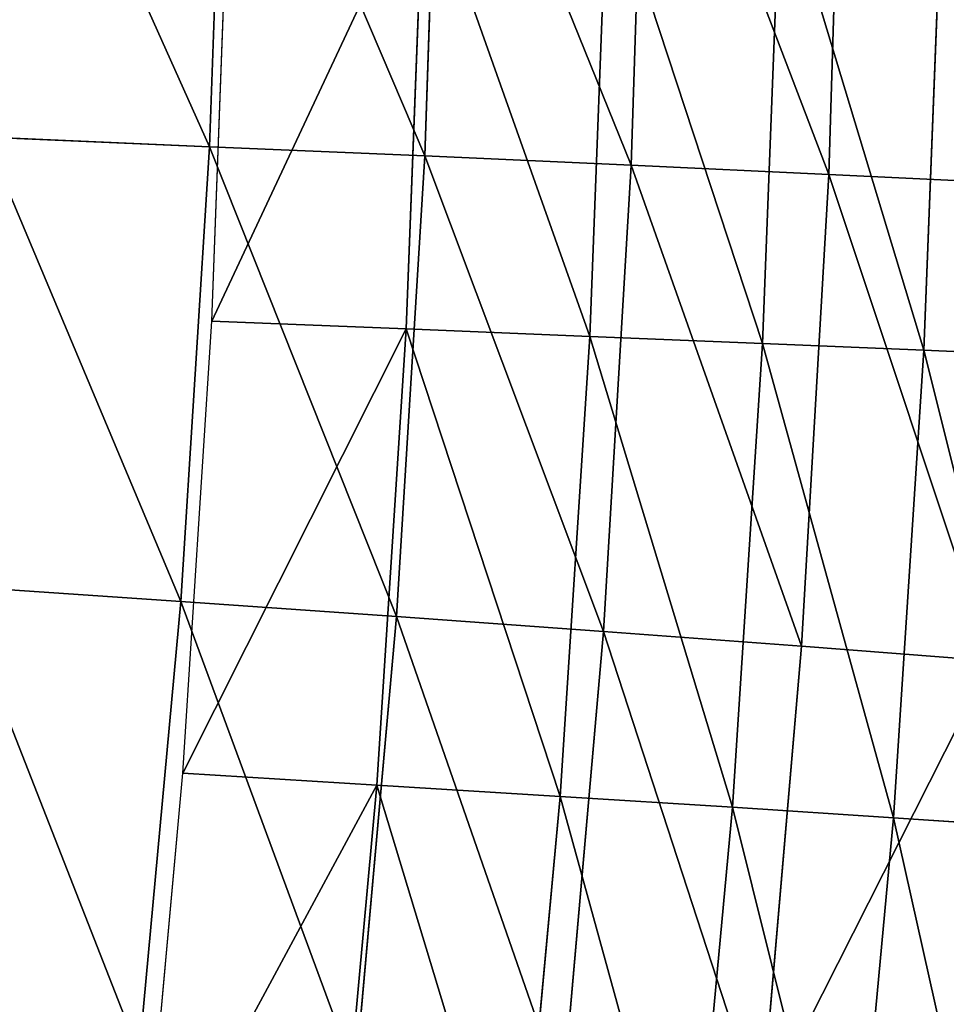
# Model space of a CAD drawing. Extents: x 0 to 605, y 0 to 400.
# Tile 946 of 1056: x 579 to 591, y 179 to 192. Entities that reach past the tile are written whole.
import ezdxf

# ---------------------------------------------------------------- set-up
doc = ezdxf.new("R2010")
doc.units = 0
doc.header["$LTSCALE"] = 25.4
doc.layers.get('0').update_dxf_attribs({"linetype": 'CONTINUOUS'})

# ---------------------------------------------------------------- blocks, each defined once
blk = doc.blocks.new('ATLANTA610_-_S_STL')
at = {"color": 0}
for p, q in [((592.049, 101.906, 216.401), (589.584, 97.627, 216.21)), ((592.049, 101.906, 216.401), (589.584, 97.627, 216.21)), ((592.401, 101.902, 210.182), (589.939, 97.629, 210.063)), ((592.401, 101.902, 210.182), (589.939, 97.629, 210.063)), ((589.584, 97.627, 216.21), (587.004, 93.505, 216.018)), ((589.584, 97.627, 216.21), (587.004, 93.505, 216.018)), ((589.939, 97.629, 210.063), (587.364, 93.514, 209.944)), ((589.939, 97.629, 210.063), (587.364, 93.514, 209.944)), ((589.584, 97.627, 216.21), (589.057, 97.63, 222.318)), ((589.584, 97.627, 216.21), (589.057, 97.63, 222.318)), ((589.939, 97.629, 210.063), (589.584, 97.627, 216.21)), ((589.939, 97.629, 210.063), (589.584, 97.627, 216.21)), ((590.127, 97.635, 203.88), (589.939, 97.629, 210.063)), ((590.127, 97.635, 203.88), (589.939, 97.629, 210.063)), ((587.558, 93.53, 203.834), (587.364, 93.514, 209.944)), ((587.558, 93.53, 203.834), (587.364, 93.514, 209.944)), ((587.004, 93.505, 216.018), (584.308, 89.542, 215.824)), ((587.004, 93.505, 216.018), (584.308, 89.542, 215.824)), ((587.364, 93.514, 209.944), (584.675, 89.561, 209.823)), ((587.364, 93.514, 209.944), (584.675, 89.561, 209.823)), ((587.004, 93.505, 216.018), (586.474, 93.502, 222.055)), ((587.004, 93.505, 216.018), (586.474, 93.502, 222.055)), ((587.364, 93.514, 209.944), (587.004, 93.505, 216.018)), ((587.364, 93.514, 209.944), (587.004, 93.505, 216.018)), ((584.308, 89.542, 215.824), (581.496, 85.74, 215.628)), ((584.308, 89.542, 215.824), (581.496, 85.74, 215.628)), ((584.675, 89.561, 209.823), (581.871, 85.769, 209.702)), ((584.675, 89.561, 209.823), (581.871, 85.769, 209.702)), ((584.308, 89.542, 215.824), (583.773, 89.531, 221.788)), ((584.308, 89.542, 215.824), (583.773, 89.531, 221.788)), ((584.675, 89.561, 209.823), (584.308, 89.542, 215.824)), ((584.675, 89.561, 209.823), (584.308, 89.542, 215.824)), ((584.877, 89.586, 203.788), (584.675, 89.561, 209.823)), ((584.877, 89.586, 203.788), (584.675, 89.561, 209.823)), ((581.496, 85.74, 215.628), (578.566, 82.101, 215.43)), ((581.496, 85.74, 215.628), (578.566, 82.101, 215.43)), ((581.871, 85.769, 209.702), (578.952, 82.142, 209.578)), ((581.871, 85.769, 209.702), (578.952, 82.142, 209.578)), ((581.496, 85.74, 215.628), (580.953, 85.72, 221.519)), ((581.496, 85.74, 215.628), (580.953, 85.72, 221.519)), ((581.871, 85.769, 209.702), (581.496, 85.74, 215.628)), ((581.871, 85.769, 209.702), (581.496, 85.74, 215.628)), ((582.084, 85.807, 203.741), (581.871, 85.769, 209.702)), ((582.084, 85.807, 203.741), (581.871, 85.769, 209.702)), ((592.735, 36.121, 218.577), (590.782, 28.818, 218.446)), ((592.735, 36.121, 218.577), (590.782, 28.818, 218.446)), ((593.135, 36.132, 212.44), (591.178, 28.828, 212.355)), ((593.135, 36.132, 212.44), (591.178, 28.828, 212.355)), ((590.782, 28.818, 218.446), (588.683, 21.557, 218.309)), ((590.782, 28.818, 218.446), (588.683, 21.557, 218.309)), ((591.178, 28.828, 212.355), (589.075, 21.566, 212.266)), ((591.178, 28.828, 212.355), (589.075, 21.566, 212.266)), ((590.221, 28.808, 224.484), (590.782, 28.818, 218.446)), ((590.221, 28.808, 224.484), (590.782, 28.818, 218.446)), ((590.782, 28.818, 218.446), (591.178, 28.828, 212.355)), ((590.782, 28.818, 218.446), (591.178, 28.828, 212.355)), ((591.178, 28.828, 212.355), (591.414, 28.839, 206.214)), ((591.178, 28.828, 212.355), (591.414, 28.839, 206.214)), ((588.683, 21.557, 218.309), (586.44, 14.343, 218.167)), ((588.683, 21.557, 218.309), (586.44, 14.343, 218.167)), ((589.075, 21.566, 212.266), (586.827, 14.35, 212.173)), ((589.075, 21.566, 212.266), (586.827, 14.35, 212.173)), ((588.128, 21.548, 224.299), (588.683, 21.557, 218.309)), ((588.128, 21.548, 224.299), (588.683, 21.557, 218.309)), ((588.683, 21.557, 218.309), (589.075, 21.566, 212.266)), ((588.683, 21.557, 218.309), (589.075, 21.566, 212.266)), ((589.075, 21.566, 212.266), (589.309, 21.576, 206.171)), ((589.075, 21.566, 212.266), (589.309, 21.576, 206.171)), ((584.053, 7.178, 218.019), (586.44, 14.343, 218.167)), ((584.053, 7.178, 218.019), (586.44, 14.343, 218.167)), ((584.435, 7.182, 212.076), (586.827, 14.35, 212.173)), ((584.435, 7.182, 212.076), (586.827, 14.35, 212.173)), ((585.892, 14.336, 224.106), (586.44, 14.343, 218.167)), ((585.892, 14.336, 224.106), (586.44, 14.343, 218.167)), ((586.44, 14.343, 218.167), (586.827, 14.35, 212.173)), ((586.44, 14.343, 218.167), (586.827, 14.35, 212.173)), ((586.827, 14.35, 212.173), (587.058, 14.357, 206.125)), ((586.827, 14.35, 212.173), (587.058, 14.357, 206.125)), ((584.435, 7.182, 212.076), (584.663, 7.186, 206.078)), ((584.435, 7.182, 212.076), (584.663, 7.186, 206.078)), ((584.053, 7.178, 218.019), (581.525, 0.066, 217.866)), ((584.053, 7.178, 218.019), (581.525, 0.066, 217.866)), ((584.435, 7.182, 212.076), (581.901, 0.066, 211.976)), ((584.435, 7.182, 212.076), (581.901, 0.066, 211.976)), ((583.513, 7.174, 223.905), (584.053, 7.178, 218.019)), ((583.513, 7.174, 223.905), (584.053, 7.178, 218.019)), ((584.053, 7.178, 218.019), (584.435, 7.182, 212.076)), ((584.053, 7.178, 218.019), (584.435, 7.182, 212.076)), ((580.993, 0.066, 223.697), (581.525, 0.066, 217.866)), ((581.525, 0.066, 217.866), (581.901, 0.066, 211.976)), ((581.901, 0.066, 211.976), (582.124, 0.066, 206.029))]:
    blk.add_line(p, q, dxfattribs=at)
mesh = blk.add_polyface(dxfattribs=at)
corners = [(589.057, 97.63, 222.318), (592.049, 101.906, 216.401), (589.584, 97.627, 216.21), (591.525, 101.914, 222.58)]
mesh.append_faces([[corners[k] for k in face] for face in [(0, 1, 2), (1, 0, 3)]], dxfattribs={"vtx0": -1, "color": 0})
mesh = blk.add_polyface(dxfattribs=at)
corners = [(592.049, 101.906, 216.401), (589.939, 97.629, 210.063), (589.584, 97.627, 216.21), (592.401, 101.902, 210.182)]
mesh.append_faces([[corners[k] for k in face] for face in [(0, 1, 2), (1, 0, 3)]], dxfattribs={"vtx0": -1, "color": 0})
mesh = blk.add_polyface(dxfattribs=at)
corners = [(592.401, 101.902, 210.182), (590.127, 97.635, 203.88), (589.939, 97.629, 210.063), (592.585, 101.902, 203.926)]
mesh.append_faces([[corners[k] for k in face] for face in [(0, 1, 2), (1, 0, 3)]], dxfattribs={"vtx0": -1, "color": 0})
mesh = blk.add_polyface(dxfattribs=at)
corners = [(589.057, 97.63, 222.318), (587.004, 93.505, 216.018), (586.474, 93.502, 222.055), (589.584, 97.627, 216.21)]
mesh.append_faces([[corners[k] for k in face] for face in [(0, 1, 2), (1, 0, 3)]], dxfattribs={"vtx0": -1, "color": 0})
mesh = blk.add_polyface(dxfattribs=at)
corners = [(589.584, 97.627, 216.21), (587.364, 93.514, 209.944), (587.004, 93.505, 216.018), (589.939, 97.629, 210.063)]
mesh.append_faces([[corners[k] for k in face] for face in [(0, 1, 2), (1, 0, 3)]], dxfattribs={"vtx0": -1, "color": 0})
mesh = blk.add_polyface(dxfattribs=at)
corners = [(589.939, 97.629, 210.063), (587.558, 93.53, 203.834), (587.364, 93.514, 209.944), (590.127, 97.635, 203.88)]
mesh.append_faces([[corners[k] for k in face] for face in [(0, 1, 2), (1, 0, 3)]], dxfattribs={"vtx0": -1, "color": 0})
mesh = blk.add_polyface(dxfattribs=at)
corners = [(587.364, 93.514, 209.944), (584.877, 89.586, 203.788), (584.675, 89.561, 209.823), (587.558, 93.53, 203.834)]
mesh.append_faces([[corners[k] for k in face] for face in [(0, 1, 2), (1, 0, 3)]], dxfattribs={"vtx0": -1, "color": 0})
mesh = blk.add_polyface(dxfattribs=at)
corners = [(586.474, 93.502, 222.055), (584.308, 89.542, 215.824), (583.773, 89.531, 221.788), (587.004, 93.505, 216.018)]
mesh.append_faces([[corners[k] for k in face] for face in [(0, 1, 2), (1, 0, 3)]], dxfattribs={"vtx0": -1, "color": 0})
mesh = blk.add_polyface(dxfattribs=at)
corners = [(587.004, 93.505, 216.018), (584.675, 89.561, 209.823), (584.308, 89.542, 215.824), (587.364, 93.514, 209.944)]
mesh.append_faces([[corners[k] for k in face] for face in [(0, 1, 2), (1, 0, 3)]], dxfattribs={"vtx0": -1, "color": 0})
mesh = blk.add_polyface(dxfattribs=at)
corners = [(583.773, 89.531, 221.788), (581.496, 85.74, 215.628), (580.953, 85.72, 221.519), (584.308, 89.542, 215.824)]
mesh.append_faces([[corners[k] for k in face] for face in [(0, 1, 2), (1, 0, 3)]], dxfattribs={"vtx0": -1, "color": 0})
mesh = blk.add_polyface(dxfattribs=at)
corners = [(584.308, 89.542, 215.824), (581.871, 85.769, 209.702), (581.496, 85.74, 215.628), (584.675, 89.561, 209.823)]
mesh.append_faces([[corners[k] for k in face] for face in [(0, 1, 2), (1, 0, 3)]], dxfattribs={"vtx0": -1, "color": 0})
mesh = blk.add_polyface(dxfattribs=at)
corners = [(584.675, 89.561, 209.823), (582.084, 85.807, 203.741), (581.871, 85.769, 209.702), (584.877, 89.586, 203.788)]
mesh.append_faces([[corners[k] for k in face] for face in [(0, 1, 2), (1, 0, 3)]], dxfattribs={"vtx0": -1, "color": 0})
mesh = blk.add_polyface(dxfattribs=at)
corners = [(580.953, 85.72, 221.519), (578.566, 82.101, 215.43), (578.015, 82.07, 221.247), (581.496, 85.74, 215.628)]
mesh.append_faces([[corners[k] for k in face] for face in [(0, 1, 2), (1, 0, 3)]], dxfattribs={"vtx0": -1, "color": 0})
mesh = blk.add_polyface(dxfattribs=at)
corners = [(581.496, 85.74, 215.628), (578.952, 82.142, 209.578), (578.566, 82.101, 215.43), (581.871, 85.769, 209.702)]
mesh.append_faces([[corners[k] for k in face] for face in [(0, 1, 2), (1, 0, 3)]], dxfattribs={"vtx0": -1, "color": 0})
mesh = blk.add_polyface(dxfattribs=at)
corners = [(581.871, 85.769, 209.702), (579.178, 82.192, 203.694), (578.952, 82.142, 209.578), (582.084, 85.807, 203.741)]
mesh.append_faces([[corners[k] for k in face] for face in [(0, 1, 2), (1, 0, 3)]], dxfattribs={"vtx0": -1, "color": 0})
mesh = blk.add_polyface(dxfattribs=at)
corners = [(590.782, 28.818, 218.446), (592.17, 36.11, 224.662), (590.221, 28.808, 224.484), (592.735, 36.121, 218.577)]
mesh.append_faces([[corners[k] for k in face] for face in [(0, 1, 2), (1, 0, 3)]], dxfattribs={"vtx0": -1, "color": 0})
mesh = blk.add_polyface(dxfattribs=at)
corners = [(591.178, 28.828, 212.355), (592.735, 36.121, 218.577), (590.782, 28.818, 218.446), (593.135, 36.132, 212.44)]
mesh.append_faces([[corners[k] for k in face] for face in [(0, 1, 2), (1, 0, 3)]], dxfattribs={"vtx0": -1, "color": 0})
mesh = blk.add_polyface(dxfattribs=at)
corners = [(591.414, 28.839, 206.214), (593.135, 36.132, 212.44), (591.178, 28.828, 212.355), (593.374, 36.144, 206.256)]
mesh.append_faces([[corners[k] for k in face] for face in [(0, 1, 2), (1, 0, 3)]], dxfattribs={"vtx0": -1, "color": 0})
mesh = blk.add_polyface(dxfattribs=at)
corners = [(588.683, 21.557, 218.309), (590.221, 28.808, 224.484), (588.128, 21.548, 224.299), (590.782, 28.818, 218.446)]
mesh.append_faces([[corners[k] for k in face] for face in [(0, 1, 2), (1, 0, 3)]], dxfattribs={"vtx0": -1, "color": 0})
mesh = blk.add_polyface(dxfattribs=at)
corners = [(589.075, 21.566, 212.266), (590.782, 28.818, 218.446), (588.683, 21.557, 218.309), (591.178, 28.828, 212.355)]
mesh.append_faces([[corners[k] for k in face] for face in [(0, 1, 2), (1, 0, 3)]], dxfattribs={"vtx0": -1, "color": 0})
mesh = blk.add_polyface(dxfattribs=at)
corners = [(589.309, 21.576, 206.171), (591.178, 28.828, 212.355), (589.075, 21.566, 212.266), (591.414, 28.839, 206.214)]
mesh.append_faces([[corners[k] for k in face] for face in [(0, 1, 2), (1, 0, 3)]], dxfattribs={"vtx0": -1, "color": 0})
mesh = blk.add_polyface(dxfattribs=at)
corners = [(586.44, 14.343, 218.167), (588.128, 21.548, 224.299), (585.892, 14.336, 224.106), (588.683, 21.557, 218.309)]
mesh.append_faces([[corners[k] for k in face] for face in [(0, 1, 2), (1, 0, 3)]], dxfattribs={"vtx0": -1, "color": 0})
mesh = blk.add_polyface(dxfattribs=at)
corners = [(586.827, 14.35, 212.173), (588.683, 21.557, 218.309), (586.44, 14.343, 218.167), (589.075, 21.566, 212.266)]
mesh.append_faces([[corners[k] for k in face] for face in [(0, 1, 2), (1, 0, 3)]], dxfattribs={"vtx0": -1, "color": 0})
mesh = blk.add_polyface(dxfattribs=at)
corners = [(587.058, 14.357, 206.125), (589.075, 21.566, 212.266), (586.827, 14.35, 212.173), (589.309, 21.576, 206.171)]
mesh.append_faces([[corners[k] for k in face] for face in [(0, 1, 2), (1, 0, 3)]], dxfattribs={"vtx0": -1, "color": 0})
mesh = blk.add_polyface(dxfattribs=at)
corners = [(584.053, 7.178, 218.019), (585.892, 14.336, 224.106), (583.513, 7.174, 223.905), (586.44, 14.343, 218.167)]
mesh.append_faces([[corners[k] for k in face] for face in [(0, 1, 2), (1, 0, 3)]], dxfattribs={"vtx0": -1, "color": 0})
mesh = blk.add_polyface(dxfattribs=at)
corners = [(584.435, 7.182, 212.076), (586.44, 14.343, 218.167), (584.053, 7.178, 218.019), (586.827, 14.35, 212.173)]
mesh.append_faces([[corners[k] for k in face] for face in [(0, 1, 2), (1, 0, 3)]], dxfattribs={"vtx0": -1, "color": 0})
mesh = blk.add_polyface(dxfattribs=at)
corners = [(584.663, 7.186, 206.078), (586.827, 14.35, 212.173), (584.435, 7.182, 212.076), (587.058, 14.357, 206.125)]
mesh.append_faces([[corners[k] for k in face] for face in [(0, 1, 2), (1, 0, 3)]], dxfattribs={"vtx0": -1, "color": 0})
mesh = blk.add_polyface(dxfattribs=at)
corners = [(584.663, 7.186, 206.078), (581.901, 0.066, 211.976), (582.124, 0.066, 206.029), (584.435, 7.182, 212.076)]
mesh.append_faces([[corners[k] for k in face] for face in [(0, 1, 2), (1, 0, 3)]], dxfattribs={"vtx0": -1, "color": 0})
mesh = blk.add_polyface(dxfattribs=at)
corners = [(584.053, 7.178, 218.019), (580.993, 0.066, 223.697), (581.525, 0.066, 217.866), (583.513, 7.174, 223.905)]
mesh.append_faces([[corners[k] for k in face] for face in [(0, 1, 2), (1, 0, 3)]], dxfattribs={"vtx0": -1, "color": 0})
mesh = blk.add_polyface(dxfattribs=at)
corners = [(584.435, 7.182, 212.076), (581.525, 0.066, 217.866), (581.901, 0.066, 211.976), (584.053, 7.178, 218.019)]
mesh.append_faces([[corners[k] for k in face] for face in [(0, 1, 2), (1, 0, 3)]], dxfattribs={"vtx0": -1, "color": 0})

msp = doc.modelspace()

# ---------------------------------------------------------------- block references
at = {"color": 254, "extrusion": (0, -1, 5.55112e-17)}
msp.add_blockref('ATLANTA610_-_S_STL', (-0.269, -0.066, -399.883), dxfattribs=at)

doc.saveas('drawing.dxf')
